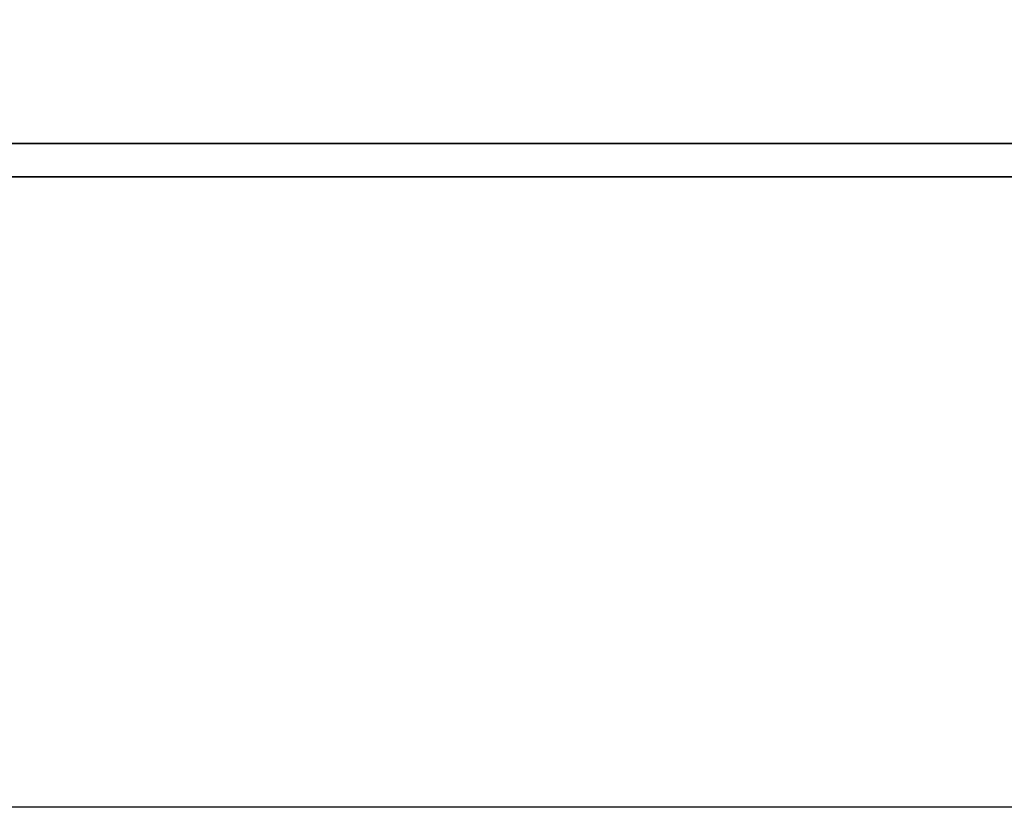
# Model space of a CAD drawing. Header units: millimetres. Extents: x -227 to 3135, y -1502 to 860.
# Tile 271 of 582: x 22.1 to 27.98, y -209.06 to -204.35. Entities that reach past the tile are written whole.
import ezdxf

# ---------------------------------------------------------------- set-up
doc = ezdxf.new("R2010")
doc.units = ezdxf.units.MM
doc.layers.add('2', color=7, linetype='CONTINUOUS', true_color=0xffffff)
doc.layers.add('DIM', color=4, linetype='CONTINUOUS')
doc.layers.add('layer 1', color=7, linetype='CONTINUOUS')

# ---------------------------------------------------------------- blocks, each defined once
blk = doc.blocks.new('TBI MOTION logo(完整正式版)')
at = {"layer": 'layer 1', "color": 22, "lineweight": 35}
blk.add_open_spline([(75.90875, -9.47875), (75.90875, -9.47875), (75.90875, -12.28625), (75.90875, -12.28625), (75.90875, -12.28625), (75.90875, -12.28625), (75.90875, -12.47875), (75.90875, -12.47875), (75.90875, -12.47875), (75.90875, -12.47875), (75.71625, -12.47875), (75.71625, -12.47875), (75.71625, -12.47875), (75.71625, -12.47875), (-88.32875, -12.47875), (-88.32875, -12.47875), (-88.32875, -12.47875), (-88.32875, -12.47875), (-88.32875, -13.29375), (-88.32875, -13.29375), (-88.32875, -13.29375), (-88.32875, -13.29375), (82.89125, -13.29375), (82.89125, -13.29375), (82.89125, -13.29375), (82.89125, -13.29375), (75.90875, -9.47875), (75.90875, -9.47875)], degree=3, knots=[0, 0, 0, 0, 0.14285714, 0.14285714, 0.14285714, 0.14285715, 0.28571429, 0.28571429, 0.28571429, 0.2857143, 0.42857143, 0.42857143, 0.42857143, 0.42857144, 0.57142857, 0.57142857, 0.57142857, 0.57142858, 0.71428571, 0.71428571, 0.71428571, 0.71428572, 0.85714286, 0.85714286, 0.85714286, 0.85714287, 1, 1, 1, 1], dxfattribs=at)

msp = doc.modelspace()

# ---------------------------------------------------------------- linework, layer by layer
at = {"layer": '2', "linetype": 'Continuous'}
msp.add_line((45.386, -209.0649), (-24.7081, -209.0649), dxfattribs=at)

# ---------------------------------------------------------------- block references
at = {"layer": 'DIM', "color": 7, "xscale": 0.246592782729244, "yscale": 0.246592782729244, "zscale": 0.246592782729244}
msp.add_blockref('TBI MOTION logo(完整正式版)', (40.0301, -202.0152), dxfattribs=at)

doc.saveas('drawing.dxf')
